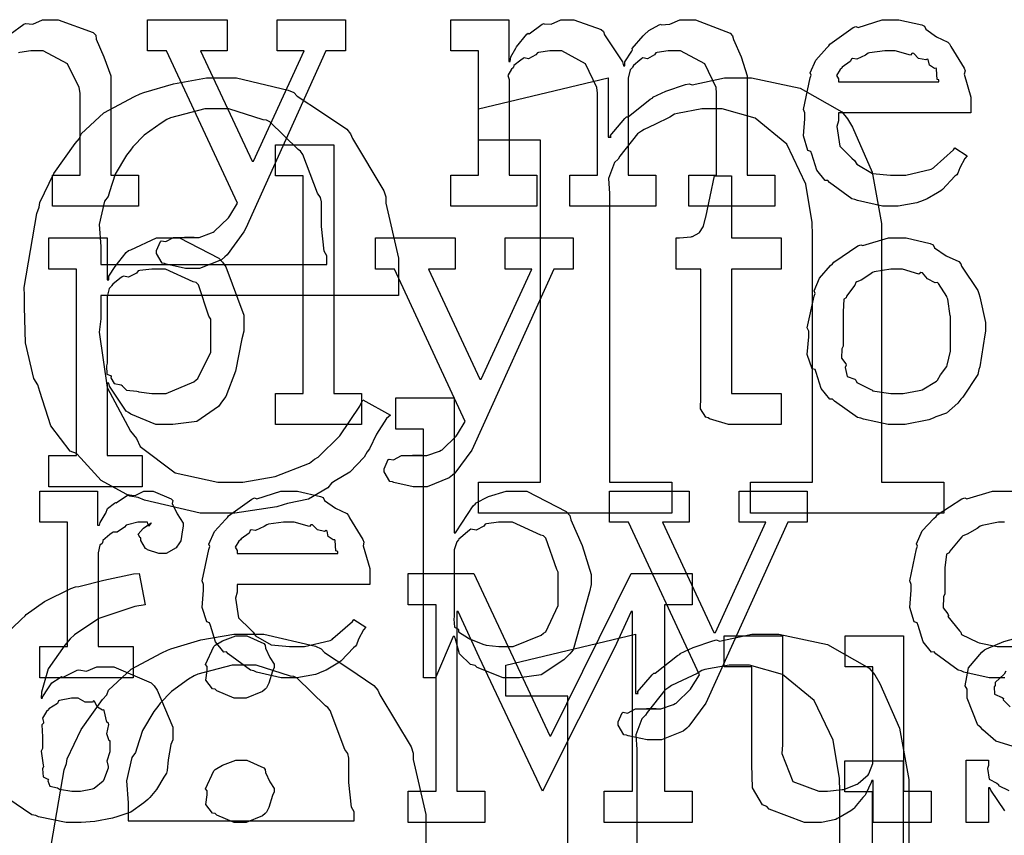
# Model space of a CAD drawing. Extents: x 0 to 8.5, y 0 to 11.
# Tile 262 of 379: x 2.222 to 2.662, y 6.852 to 7.217. Entities that reach past the tile are written whole.
import ezdxf

# ---------------------------------------------------------------- set-up
doc = ezdxf.new("R2010")
doc.units = 0
doc.layers.get('0').update_dxf_attribs({"linetype": 'CONTINUOUS'})

msp = doc.modelspace()

# ---------------------------------------------------------------- linework, layer by layer
at = {"color": 0}
for points in [[(2.21783, 7.21007), (2.2239, 7.21451), (2.22461, 7.21479), (2.22461, 7.21479), (2.22786, 7.21457), (2.23226, 7.21653), (2.23372, 7.21653), (2.23931, 7.21653), (2.25493, 7.21078), (2.25608, 7.20958), (2.25618, 7.20785), (2.2596, 7.19997), (2.26281, 7.1914), (2.26281, 7.18853), (2.26281, 7.14708), (2.27518, 7.14708), (2.27518, 7.13319), (2.23676, 7.13319), (2.23676, 7.14708), (2.24914, 7.14708), (2.24914, 7.18375), (2.24869, 7.18619), (2.24343, 7.19683), (2.23253, 7.20264), (2.22894, 7.20264), (2.22711, 7.20264), (2.22217, 7.20193), (2.22157, 7.20176)], [(2.66222, 6.92258), (2.6595, 6.92258), (2.6595, 6.92258), (2.65533, 6.92258), (2.64399, 6.92513), (2.64279, 6.92562), (2.64139, 6.92589), (2.63146, 6.93321), (2.63064, 6.93408), (2.62944, 6.93403), (2.62571, 6.93864), (2.62349, 6.94586), (2.62304, 6.9471), (2.62181, 6.94749), (2.61979, 6.954), (2.62044, 6.96169), (2.62044, 6.96425), (2.61979, 6.96588), (2.62278, 6.98014), (2.62326, 6.98139), (2.62283, 6.98242), (2.62537, 6.98822), (2.63058, 6.99376), (2.63151, 6.99463), (2.632, 6.99533), (2.64307, 7.00244), (2.64432, 7.00288), (2.64524, 7.0025), (2.65674, 7.00592), (2.6606, 7.00592), (2.66596, 7.00592)], [(2.66211, 6.99203), (2.6594, 6.99203), (2.65207, 6.99061), (2.65126, 6.99029), (2.6499, 6.98926), (2.64546, 6.98671), (2.6435, 6.98594), (2.64301, 6.98551), (2.64219, 6.98443), (2.63769, 6.97906), (2.63738, 6.97835), (2.63612, 6.97771), (2.63542, 6.97168), (2.63542, 6.96967), (2.63542, 6.96013), (2.63482, 6.95876), (2.63471, 6.95378), (2.63683, 6.95111), (2.63715, 6.95036), (2.63672, 6.94987), (2.64199, 6.94353), (2.64258, 6.94299), (2.64296, 6.94194), (2.65001, 6.93853), (2.65082, 6.93821), (2.65082, 6.93815), (2.65881, 6.93647), (2.66146, 6.93647), (2.66547, 6.93647)], [(2.21436, 6.94054), (2.22282, 6.94879), (2.22444, 6.95019), (2.22493, 6.9509), (2.23318, 6.9566), (2.24485, 6.96246), (2.24701, 6.96322), (2.24854, 6.96338), (2.25971, 6.9661), (2.27289, 6.96892), (2.27544, 6.96907), (2.27806, 6.95518), (2.27349, 6.95443), (2.25743, 6.94911), (2.24658, 6.94179), (2.24463, 6.94), (2.24219, 6.93718), (2.23475, 6.92649), (2.23182, 6.91618), (2.23161, 6.91351), (2.23226, 6.91351), (2.23204, 6.91368), (2.23492, 6.91808), (2.23529, 6.91851), (2.23529, 6.91851), (2.23643, 6.92036), (2.24018, 6.92275), (2.24072, 6.92307), (2.24115, 6.92264), (2.24778, 6.92594), (2.24854, 6.92611), (2.24854, 6.92606), (2.25185, 6.92551), (2.25651, 6.9274), (2.25808, 6.9274), (2.26411, 6.9274), (2.28082, 6.92036), (2.28217, 6.91894), (2.28342, 6.9171), (2.29042, 6.90044), (2.29042, 6.89486), (2.28961, 6.89279), (2.28847, 6.88596), (2.28803, 6.88108), (2.2876, 6.87989), (2.28651, 6.8781), (2.28321, 6.87261), (2.28022, 6.86903), (2.27935, 6.86817), (2.2775, 6.86664), (2.27165, 6.86257), (2.26719, 6.86106), (2.2659, 6.86057), (2.26346, 6.85992), (2.25558, 6.85829), (2.24946, 6.85796), (2.24744, 6.85796), (2.24744, 6.85796), (2.24289, 6.85796), (2.23053, 6.86051), (2.22922, 6.861), (2.22754, 6.86128), (2.21669, 6.8686)], [(2.23622, 6.84847), (2.24192, 6.8814), (2.243, 6.88433), (2.24328, 6.88633), (2.24951, 6.89942), (2.25906, 6.91282), (2.26101, 6.91493), (2.26178, 6.91704), (2.27181, 6.92638), (2.28554, 6.93375), (2.28814, 6.9349), (2.28965, 6.93554), (2.303, 6.93946), (2.31771, 6.94206), (2.32264, 6.94206), (2.33117, 6.94206), (2.35422, 6.93664), (2.35672, 6.93554), (2.35824, 6.93386), (2.36908, 6.92676), (2.38037, 6.91911), (2.38211, 6.9171), (2.38303, 6.91493), (2.39703, 6.89165), (2.39794, 6.88889), (2.39789, 6.88601), (2.4036, 6.86149), (2.4036, 6.85331), (2.4036, 6.84483)], [(2.46701, 6.7615), (2.46701, 6.91428), (2.43924, 6.91428), (2.43924, 6.92817), (2.49718, 6.94206), (2.49718, 6.91558), (2.49849, 6.91558), (2.49815, 6.91624), (2.50467, 6.92393), (2.50543, 6.92469), (2.50608, 6.92464), (2.51594, 6.93257), (2.51714, 6.93317), (2.51719, 6.93343), (2.523, 6.93608), (2.53185, 6.93907), (2.53342, 6.93946), (2.53483, 6.93896), (2.54921, 6.94206), (2.55404, 6.94206), (2.56125, 6.94206), (2.58296, 6.9375), (2.60161, 6.92686), (2.60417, 6.92383), (2.60644, 6.92003), (2.61518, 6.90001), (2.61936, 6.87706), (2.61936, 6.86936), (2.61936, 6.7615)], [(2.66743, 6.89139), (2.65831, 6.89421), (2.6525, 6.89925), (2.65147, 6.90028), (2.65022, 6.90132), (2.6454, 6.91342), (2.6454, 6.91743), (2.64453, 6.919), (2.64606, 6.92697), (2.65192, 6.93397), (2.65321, 6.935), (2.65414, 6.93544), (2.66174, 6.93881), (2.67096, 6.94129)], [(2.58854, 6.7615), (2.58854, 6.87175), (2.58843, 6.8775), (2.5855, 6.89464), (2.57699, 6.91243), (2.56293, 6.92404), (2.54812, 6.92817), (2.54318, 6.92817), (2.53911, 6.92817), (2.52821, 6.92622), (2.52692, 6.92578), (2.52479, 6.92449), (2.51801, 6.92128), (2.51324, 6.91906), (2.51215, 6.91818), (2.51036, 6.91704), (2.50239, 6.90707), (2.50174, 6.90582), (2.50011, 6.90419), (2.49735, 6.89708), (2.49783, 6.89046), (2.49783, 6.88824), (2.49783, 6.7615)], [(2.66276, 6.92546), (2.66194, 6.92415), (2.65799, 6.92042), (2.65799, 6.91917), (2.6575, 6.91851), (2.65771, 6.91525), (2.66103, 6.91374), (2.66168, 6.91331), (2.66146, 6.91265), (2.66465, 6.90956)], [(2.60319, 6.82536), (2.60319, 6.87158), (2.59082, 6.87158), (2.59082, 6.88547), (2.61686, 6.88547), (2.61686, 6.77436)], [(2.66222, 6.86317), (2.65593, 6.8724), (2.6556, 6.87337), (2.65494, 6.87337), (2.65494, 6.85796), (2.64497, 6.85796), (2.64497, 6.88574), (2.65494, 6.88574), (2.65494, 6.88336), (2.65451, 6.882), (2.65528, 6.87722), (2.65875, 6.87543), (2.6595, 6.87489), (2.6594, 6.87446), (2.66411, 6.87224)]]:
    msp.add_lwpolyline(points, dxfattribs=at)
for points in [[(2.29921, 7.10542), (2.29611, 7.10542), (2.28749, 7.10726), (2.28683, 7.10758), (2.28569, 7.10775), (2.28315, 7.11203), (2.28315, 7.11344), (2.28315, 7.11344), (2.28494, 7.11751), (2.28532, 7.11778), (2.28532, 7.11778), (2.28733, 7.1174), (2.29085, 7.11931), (2.29204, 7.11931), (2.29204, 7.11931), (2.29644, 7.11931), (2.2979, 7.11931), (2.2979, 7.11931), (2.30007, 7.11931), (2.30007, 7.11931), (2.29969, 7.11931), (2.29883, 7.11931), (2.29856, 7.11931), (2.29785, 7.11931), (2.29622, 7.11931), (2.29574, 7.11931), (2.29682, 7.11931), (2.29926, 7.11931), (2.30007, 7.11931), (2.30219, 7.11931), (2.30783, 7.12131), (2.30854, 7.12169), (2.30903, 7.12185), (2.31538, 7.12804), (2.31592, 7.12885), (2.31939, 7.1345), (2.28771, 7.20264), (2.27924, 7.20264), (2.27924, 7.21653), (2.31483, 7.21653), (2.31483, 7.20264), (2.3029, 7.20264), (2.3259, 7.15338), (2.32656, 7.15338), (2.34912, 7.20264), (2.33718, 7.20264), (2.33718, 7.21653), (2.36757, 7.21653), (2.36757, 7.20264), (2.35889, 7.20264), (2.32308, 7.12343), (2.32226, 7.12181), (2.31472, 7.11149), (2.31375, 7.11063), (2.31218, 7.10932), (2.3024, 7.10542), (2.29921, 7.10542)], [(2.41476, 7.14708), (2.42714, 7.14708), (2.42714, 7.20264), (2.41476, 7.20264), (2.41476, 7.21653), (2.4406, 7.21653), (2.4406, 7.19786), (2.44125, 7.19786), (2.44125, 7.19786), (2.44151, 7.19997), (2.44374, 7.20383), (2.44407, 7.20438), (2.44401, 7.20443), (2.44874, 7.21001), (2.44928, 7.21044), (2.44965, 7.21029), (2.45557, 7.21457), (2.45622, 7.21479), (2.45622, 7.21474), (2.45953, 7.21457), (2.46386, 7.21653), (2.46533, 7.21653), (2.46972, 7.21653), (2.48182, 7.21218), (2.48292, 7.21132), (2.4834, 7.20979), (2.49137, 7.19764), (2.49181, 7.1959), (2.49246, 7.1959), (2.49246, 7.19769), (2.49556, 7.20253), (2.49593, 7.20307), (2.49576, 7.20367), (2.5006, 7.20931), (2.50114, 7.20979), (2.50114, 7.20979), (2.50315, 7.21164), (2.50782, 7.21431), (2.50851, 7.21457), (2.50868, 7.21419), (2.51253, 7.21457), (2.51699, 7.21653), (2.5185, 7.21653), (2.52403, 7.21653), (2.53956, 7.21056), (2.54064, 7.20936), (2.54096, 7.20768), (2.54438, 7.19987), (2.54715, 7.1914), (2.54715, 7.18853), (2.54715, 7.14708), (2.55951, 7.14708), (2.55951, 7.13319), (2.52111, 7.13319), (2.52111, 7.14708), (2.53347, 7.14708), (2.53347, 7.18375), (2.53331, 7.18619), (2.52826, 7.19683), (2.51736, 7.20264), (2.51372, 7.20264), (2.51187, 7.20264), (2.50694, 7.20193), (2.50635, 7.20176), (2.50575, 7.2009), (2.50265, 7.19906), (2.50049, 7.19943), (2.50006, 7.19917), (2.49914, 7.1984), (2.49636, 7.19607), (2.49588, 7.19532), (2.49571, 7.19504), (2.4949, 7.19412), (2.49397, 7.19043), (2.49397, 7.18918), (2.49397, 7.14708), (2.50635, 7.14708), (2.50635, 7.13319), (2.46793, 7.13319), (2.46793, 7.14708), (2.48031, 7.14708), (2.48031, 7.18375), (2.47993, 7.18619), (2.47483, 7.19683), (2.46425, 7.20264), (2.46078, 7.20264), (2.45893, 7.20264), (2.45394, 7.20193), (2.4534, 7.20176), (2.45264, 7.2009), (2.44937, 7.19906), (2.44749, 7.19943), (2.4471, 7.19917), (2.44601, 7.1984), (2.44293, 7.19607), (2.44265, 7.19526), (2.44254, 7.19504), (2.44179, 7.19439), (2.44021, 7.19163), (2.44081, 7.18983), (2.44081, 7.18918), (2.44081, 7.14708), (2.45318, 7.14708), (2.45318, 7.13319), (2.41476, 7.13319), (2.41476, 7.14708)], [(2.61176, 7.13319), (2.60764, 7.13319), (2.59646, 7.13574), (2.59526, 7.13624), (2.59386, 7.1365), (2.58393, 7.14382), (2.58311, 7.14469), (2.58192, 7.14464), (2.57818, 7.14925), (2.57596, 7.15647), (2.57553, 7.15771), (2.57428, 7.1581), (2.57226, 7.16461), (2.57292, 7.17231), (2.57292, 7.17486), (2.57226, 7.17643), (2.57525, 7.19054), (2.57574, 7.19179), (2.57531, 7.19282), (2.57775, 7.19846), (2.58268, 7.20394), (2.58356, 7.20481), (2.58404, 7.20557), (2.59451, 7.213), (2.59571, 7.21349), (2.59668, 7.21311), (2.60747, 7.21653), (2.61111, 7.21653), (2.6149, 7.21653), (2.62517, 7.21419), (2.62631, 7.21371), (2.62696, 7.21235), (2.63178, 7.20893), (2.63683, 7.20654), (2.63758, 7.20568), (2.63807, 7.20458), (2.6441, 7.19493), (2.64453, 7.19374), (2.64415, 7.19217), (2.64714, 7.18197), (2.64714, 7.17854), (2.64714, 7.17486), (2.58789, 7.17486), (2.58789, 7.17139), (2.58718, 7.16878), (2.58854, 7.16), (2.59386, 7.15468), (2.59506, 7.1536), (2.59608, 7.15196), (2.60308, 7.14789), (2.61122, 7.14708), (2.61393, 7.14708), (2.61806, 7.14708), (2.62939, 7.14979), (2.63043, 7.15033), (2.63064, 7.15067), (2.63938, 7.15836), (2.63997, 7.15924), (2.6454, 7.15576), (2.64442, 7.15457), (2.64214, 7.15039), (2.64128, 7.14794), (2.64085, 7.14729), (2.63986, 7.1466), (2.63439, 7.14068), (2.63368, 7.14014), (2.63217, 7.13921), (2.62761, 7.1365), (2.625, 7.13547), (2.62414, 7.13514), (2.62294, 7.13465), (2.61453, 7.13319), (2.61176, 7.13319)], [(2.58789, 7.18875), (2.63282, 7.18875), (2.63282, 7.18961), (2.63206, 7.18989), (2.63172, 7.19444), (2.63151, 7.19482), (2.63081, 7.19476), (2.62864, 7.19629), (2.62804, 7.19868), (2.62761, 7.19894), (2.6269, 7.19857), (2.62375, 7.19922), (2.62153, 7.20144), (2.62088, 7.20156), (2.62017, 7.20068), (2.61333, 7.20264), (2.61111, 7.20264), (2.60861, 7.20264), (2.60183, 7.20176), (2.60113, 7.20156), (2.60004, 7.20068), (2.59608, 7.19889), (2.59418, 7.19922), (2.59375, 7.19894), (2.59321, 7.19781), (2.58963, 7.19526), (2.58942, 7.19482), (2.58865, 7.19422), (2.58697, 7.19157), (2.58789, 7.19011), (2.58789, 7.18961), (2.58789, 7.18875)], [(2.31196, 6.9961), (2.30274, 6.9961), (2.27778, 7.0019), (2.27507, 7.00304), (2.27132, 7.00369), (2.25846, 7.01069), (2.24935, 7.02072), (2.2475, 7.02279), (2.24457, 7.02382), (2.23594, 7.03515), (2.23113, 7.0504), (2.23014, 7.05339), (2.2284, 7.05626), (2.22461, 7.07215), (2.22428, 7.08806), (2.22428, 7.09332), (2.22401, 7.09694), (2.22971, 7.12989), (2.23079, 7.13282), (2.23107, 7.13482), (2.23731, 7.14789), (2.24685, 7.16129), (2.24881, 7.16342), (2.24957, 7.16553), (2.2596, 7.17486), (2.27333, 7.18224), (2.27593, 7.18338), (2.27746, 7.18403), (2.29081, 7.18793), (2.3055, 7.19054), (2.31044, 7.19054), (2.31896, 7.19054), (2.34201, 7.18511), (2.34451, 7.18403), (2.34603, 7.18235), (2.35688, 7.17524), (2.36817, 7.16758), (2.3699, 7.16558), (2.37082, 7.16342), (2.38482, 7.14014), (2.38574, 7.13737), (2.38569, 7.1345), (2.39139, 7.10997), (2.39139, 7.10178), (2.39139, 7.09332), (2.25836, 7.09332), (2.25836, 7.0829), (2.25754, 7.07699), (2.26112, 7.05219), (2.27154, 7.03276), (2.27419, 7.02951), (2.27593, 7.02582), (2.2915, 7.01417), (2.31054, 7.00999), (2.31694, 7.00999), (2.32172, 7.00999), (2.33621, 7.01253), (2.35157, 7.0185), (2.35385, 7.02018), (2.35547, 7.02106), (2.36507, 7.03065), (2.37403, 7.04394), (2.37532, 7.04665), (2.38769, 7.03993), (2.3859, 7.03836), (2.38151, 7.03131), (2.37836, 7.02479), (2.37728, 7.02344), (2.37592, 7.02106), (2.36963, 7.01438), (2.36296, 7.01058), (2.36143, 7.00956), (2.35975, 7.00743), (2.35113, 7.00239), (2.34179, 7.00043), (2.33974, 6.99978), (2.33703, 6.99886), (2.31819, 6.9961), (2.31196, 6.9961)], [(2.42703, 7.00999), (2.45481, 7.00999), (2.45481, 7.16276), (2.42703, 7.16276), (2.42703, 7.17665), (2.48497, 7.19054), (2.48497, 7.16407), (2.48628, 7.16407), (2.48594, 7.16471), (2.49246, 7.17242), (2.49322, 7.17318), (2.49388, 7.17313), (2.50375, 7.18104), (2.50493, 7.18164), (2.50499, 7.18192), (2.51079, 7.18457), (2.51964, 7.18756), (2.52121, 7.18793), (2.52262, 7.18744), (2.537, 7.19054), (2.54183, 7.19054), (2.54904, 7.19054), (2.57075, 7.18599), (2.58942, 7.17535), (2.59196, 7.17231), (2.59424, 7.16851), (2.60297, 7.14849), (2.60715, 7.12554), (2.60715, 7.11783), (2.60715, 7.00999), (2.63493, 7.00999), (2.63493, 6.9961), (2.54856, 6.9961), (2.54856, 7.00999), (2.57633, 7.00999), (2.57633, 7.12022), (2.57622, 7.12597), (2.57329, 7.14312), (2.56478, 7.16092), (2.55072, 7.17253), (2.53592, 7.17665), (2.53097, 7.17665), (2.52692, 7.17665), (2.516, 7.17469), (2.51471, 7.17426), (2.51258, 7.17296), (2.50581, 7.16976), (2.50103, 7.16754), (2.49994, 7.16667), (2.49815, 7.16553), (2.49018, 7.15554), (2.48953, 7.15429), (2.4879, 7.15267), (2.48514, 7.14556), (2.48562, 7.13894), (2.48562, 7.13672), (2.48562, 7.00999), (2.5134, 7.00999), (2.5134, 6.9961), (2.42703, 6.9961), (2.42703, 7.00999)], [(2.25836, 7.10721), (2.35926, 7.10721), (2.35926, 7.11111), (2.35818, 7.11317), (2.35688, 7.12418), (2.35688, 7.13519), (2.35644, 7.13715), (2.35508, 7.139), (2.34853, 7.15636), (2.34754, 7.15776), (2.34646, 7.15853), (2.33388, 7.17085), (2.33236, 7.17165), (2.33083, 7.17176), (2.31554, 7.17665), (2.31044, 7.17665), (2.30479, 7.17665), (2.2895, 7.17269), (2.28788, 7.17188), (2.28532, 7.17036), (2.27761, 7.16493), (2.27268, 7.15972), (2.2716, 7.15821), (2.26975, 7.15597), (2.26471, 7.14757), (2.26215, 7.1396), (2.26161, 7.13758), (2.25999, 7.13542), (2.25754, 7.125), (2.25836, 7.11524), (2.25836, 7.11199), (2.25836, 7.10721)], [(2.33643, 7.04958), (2.34879, 7.04958), (2.34879, 7.14681), (2.33643, 7.14681), (2.33643, 7.16069), (2.36247, 7.16069), (2.36247, 7.04958), (2.37483, 7.04958), (2.37483, 7.03569), (2.33643, 7.03569), (2.33643, 7.04958)], [(2.54189, 7.03569), (2.53885, 7.03569), (2.53028, 7.03825), (2.52974, 7.03874), (2.52869, 7.03901), (2.52632, 7.04269), (2.52647, 7.0479), (2.52647, 7.04958), (2.52647, 7.10514), (2.5154, 7.10514), (2.5154, 7.11903), (2.51693, 7.11903), (2.51693, 7.11903), (2.52203, 7.11957), (2.52235, 7.11968), (2.52268, 7.11974), (2.52561, 7.12125), (2.52582, 7.12142), (2.52582, 7.12142), (2.52746, 7.12397), (2.52756, 7.12424), (2.52756, 7.12424), (2.52854, 7.12799), (2.52865, 7.12836), (2.53256, 7.14681), (2.54015, 7.14681), (2.54015, 7.11903), (2.56228, 7.11903), (2.56228, 7.10514), (2.54015, 7.10514), (2.54015, 7.04958), (2.56228, 7.04958), (2.56228, 7.03569), (2.56131, 7.03569), (2.55908, 7.03569), (2.55838, 7.03569), (2.55713, 7.03569), (2.55431, 7.03569), (2.55339, 7.03569), (2.55197, 7.03569), (2.54878, 7.03569), (2.54775, 7.03569), (2.54628, 7.03569), (2.54297, 7.03569), (2.54189, 7.03569)], [(2.23514, 7.02181), (2.2475, 7.02181), (2.2475, 7.10514), (2.23514, 7.10514), (2.23514, 7.11903), (2.26118, 7.11903), (2.26118, 7.10037), (2.26183, 7.10037), (2.26183, 7.10189), (2.26471, 7.10628), (2.26969, 7.11253), (2.27072, 7.11339), (2.27165, 7.11367), (2.28315, 7.11903), (2.287, 7.11903), (2.2934, 7.11903), (2.31099, 7.11003), (2.31261, 7.10818), (2.31413, 7.10618), (2.32215, 7.08458), (2.32215, 7.07736), (2.32129, 7.074), (2.31842, 7.05951), (2.31418, 7.04818), (2.31261, 7.04633), (2.31093, 7.04368), (2.30126, 7.03706), (2.29053, 7.03569), (2.287, 7.03569), (2.28293, 7.03569), (2.27175, 7.04025), (2.27072, 7.04113), (2.26964, 7.04161), (2.26226, 7.0529), (2.26183, 7.05414), (2.26118, 7.05414), (2.26118, 7.02181), (2.27681, 7.02181), (2.27681, 7.00792), (2.23514, 7.00792), (2.23514, 7.02181)], [(2.40099, 7.00792), (2.39789, 7.00792), (2.38926, 7.00976), (2.38861, 7.0101), (2.38747, 7.01025), (2.38493, 7.01454), (2.38493, 7.01594), (2.38493, 7.01594), (2.38672, 7.02001), (2.3871, 7.02029), (2.3871, 7.02029), (2.38911, 7.01992), (2.39264, 7.02181), (2.39382, 7.02181), (2.39382, 7.02181), (2.39822, 7.02181), (2.39968, 7.02181), (2.39968, 7.02181), (2.40186, 7.02181), (2.40186, 7.02181), (2.40147, 7.02181), (2.40061, 7.02181), (2.40033, 7.02181), (2.39962, 7.02181), (2.398, 7.02181), (2.39751, 7.02181), (2.3986, 7.02181), (2.40104, 7.02181), (2.40186, 7.02181), (2.40397, 7.02181), (2.40961, 7.02382), (2.41032, 7.02419), (2.41081, 7.02436), (2.41715, 7.03054), (2.41769, 7.03136), (2.42117, 7.037), (2.38949, 7.10514), (2.38103, 7.10514), (2.38103, 7.11903), (2.41661, 7.11903), (2.41661, 7.10514), (2.40468, 7.10514), (2.42768, 7.05588), (2.42833, 7.05588), (2.4509, 7.10514), (2.43896, 7.10514), (2.43896, 7.11903), (2.46935, 7.11903), (2.46935, 7.10514), (2.46067, 7.10514), (2.42486, 7.02593), (2.42404, 7.02431), (2.4165, 7.014), (2.41553, 7.01313), (2.41396, 7.01183), (2.40419, 7.00792), (2.40099, 7.00792)], [(2.61415, 7.03569), (2.61008, 7.03569), (2.59907, 7.03808), (2.59787, 7.03851), (2.59636, 7.03879), (2.58615, 7.04611), (2.58529, 7.04699), (2.58399, 7.04699), (2.58024, 7.05171), (2.5779, 7.05897), (2.57747, 7.06022), (2.57622, 7.0606), (2.574, 7.067), (2.57465, 7.07482), (2.57465, 7.07736), (2.574, 7.07894), (2.57699, 7.09304), (2.57747, 7.09429), (2.57704, 7.09538), (2.57949, 7.10113), (2.58442, 7.10667), (2.58529, 7.10753), (2.58578, 7.10829), (2.59663, 7.11556), (2.59787, 7.116), (2.59885, 7.11561), (2.61029, 7.11903), (2.61415, 7.11903), (2.61817, 7.11903), (2.62896, 7.11654), (2.63021, 7.116), (2.63081, 7.11464), (2.63601, 7.11111), (2.64171, 7.10851), (2.64258, 7.10753), (2.6429, 7.10644), (2.65013, 7.0956), (2.65061, 7.09429), (2.6511, 7.09278), (2.65365, 7.08122), (2.65365, 7.07736), (2.65338, 7.07579), (2.6511, 7.06153), (2.65061, 7.06022), (2.65013, 7.05811), (2.64344, 7.04796), (2.64258, 7.04699), (2.64128, 7.04525), (2.63618, 7.04075), (2.6314, 7.03907), (2.63021, 7.03851), (2.62831, 7.03782), (2.61768, 7.03569), (2.61415, 7.03569)], [(2.2831, 7.04958), (2.28754, 7.04958), (2.29981, 7.05469), (2.30089, 7.05567), (2.30171, 7.05621), (2.3074, 7.06803), (2.3074, 7.07194), (2.3074, 7.08279), (2.30658, 7.08404), (2.30197, 7.0981), (2.30089, 7.09907), (2.29958, 7.09944), (2.28722, 7.10514), (2.2831, 7.10514), (2.28108, 7.10514), (2.27572, 7.10444), (2.27507, 7.10428), (2.27425, 7.10335), (2.27067, 7.10157), (2.26839, 7.10194), (2.2679, 7.10167), (2.26682, 7.10086), (2.26361, 7.09842), (2.26307, 7.0976), (2.26292, 7.09733), (2.26204, 7.09646), (2.26118, 7.09289), (2.26118, 7.09169), (2.26118, 7.06304), (2.26085, 7.06196), (2.26096, 7.05826), (2.26264, 7.05761), (2.26292, 7.05718), (2.26275, 7.05653), (2.26426, 7.05404), (2.26736, 7.05339), (2.2679, 7.05306), (2.26785, 7.053), (2.26986, 7.05111), (2.27442, 7.05062), (2.27507, 7.05046), (2.27528, 7.05024), (2.28114, 7.04958), (2.2831, 7.04958)], [(2.61415, 7.04958), (2.61681, 7.04958), (2.62403, 7.05089), (2.62478, 7.05111), (2.62532, 7.05126), (2.63167, 7.05501), (2.63217, 7.05544), (2.63217, 7.05544), (2.63351, 7.05794), (2.63629, 7.06158), (2.6365, 7.06218), (2.6365, 7.06218), (2.63803, 7.06853), (2.63803, 7.07064), (2.63803, 7.0841), (2.63786, 7.08431), (2.63672, 7.09174), (2.6365, 7.09233), (2.63629, 7.09293), (2.63265, 7.09864), (2.63217, 7.09907), (2.63108, 7.09896), (2.62765, 7.10075), (2.62554, 7.1034), (2.62478, 7.10363), (2.62381, 7.10286), (2.61654, 7.10514), (2.61415, 7.10514), (2.61139, 7.10514), (2.60385, 7.10389), (2.60308, 7.10363), (2.60194, 7.10265), (2.59799, 7.10021), (2.59608, 7.0995), (2.59571, 7.09907), (2.59517, 7.09799), (2.59158, 7.09299), (2.59136, 7.09233), (2.59028, 7.09164), (2.59006, 7.08599), (2.59006, 7.0841), (2.59006, 7.07064), (2.58946, 7.06956), (2.58925, 7.06538), (2.59115, 7.06282), (2.59136, 7.06218), (2.59093, 7.06114), (2.59185, 7.05707), (2.59521, 7.05599), (2.59571, 7.05544), (2.59614, 7.05453), (2.60232, 7.05138), (2.60308, 7.05111), (2.60314, 7.05072), (2.61139, 7.04958), (2.61415, 7.04958)], [(2.44222, 6.92258), (2.43804, 6.92258), (2.42654, 6.92714), (2.42551, 6.928), (2.42356, 6.92844), (2.41857, 6.93332), (2.41683, 6.93978), (2.41639, 6.94103), (2.41575, 6.94103), (2.40793, 6.92258), (2.4025, 6.92258), (2.4025, 7.03369), (2.39014, 7.03369), (2.39014, 7.04758), (2.41618, 7.04758), (2.41618, 6.98725), (2.41683, 6.98725), (2.41704, 6.98779), (2.42469, 6.9994), (2.42572, 7.00028), (2.42578, 7.00054), (2.43147, 7.00347), (2.43951, 7.00592), (2.44222, 7.00592), (2.44862, 7.00592), (2.46619, 6.9969), (2.46783, 6.99507), (2.46838, 6.99306), (2.47342, 6.98167), (2.47738, 6.96864), (2.47738, 6.96425), (2.47667, 6.96089), (2.4694, 6.93506), (2.46783, 6.93321), (2.46517, 6.93056), (2.45508, 6.92393), (2.44542, 6.92258), (2.44222, 6.92258)], [(2.23107, 6.93647), (2.24343, 6.93647), (2.24343, 6.99203), (2.23107, 6.99203), (2.23107, 7.00592), (2.25689, 7.00592), (2.25689, 6.99072), (2.25776, 6.99072), (2.25776, 6.99072), (2.25808, 6.99192), (2.26025, 6.99571), (2.26058, 6.99615), (2.26058, 6.99615), (2.26129, 6.99815), (2.26449, 7.0006), (2.26492, 7.00092), (2.26519, 7.00065), (2.27024, 7.00418), (2.27078, 7.00439), (2.27078, 7.00429), (2.27371, 7.00401), (2.2775, 7.00592), (2.27881, 7.00592), (2.28174, 7.00592), (2.28976, 7.0025), (2.29053, 7.00179), (2.29025, 7.00043), (2.29237, 6.99576), (2.29508, 6.99169), (2.29508, 6.99029), (2.29486, 6.98867), (2.29406, 6.98372), (2.29292, 6.98193), (2.29249, 6.98139), (2.29204, 6.98058), (2.28749, 6.97814), (2.28597, 6.97814), (2.28418, 6.97814), (2.27924, 6.97976), (2.27881, 6.98008), (2.27832, 6.98025), (2.27621, 6.98389), (2.27621, 6.98508), (2.27593, 6.98508), (2.27507, 6.98671), (2.27729, 6.98921), (2.2775, 6.98942), (2.27746, 6.98942), (2.2774, 6.98942), (2.28043, 6.99154), (2.28076, 6.9916), (2.28076, 6.99181), (2.28065, 6.99143), (2.27968, 6.99029), (2.27919, 6.99203), (2.27903, 6.99203), (2.27843, 6.99203), (2.27707, 6.99203), (2.27664, 6.99203), (2.2749, 6.99203), (2.27024, 6.99094), (2.26969, 6.99072), (2.26893, 6.98981), (2.26568, 6.98763), (2.26378, 6.98757), (2.2634, 6.98725), (2.26232, 6.98649), (2.25922, 6.98394), (2.259, 6.98281), (2.25885, 6.98247), (2.25792, 6.98178), (2.25711, 6.9784), (2.25711, 6.97726), (2.25711, 6.93647), (2.27274, 6.93647), (2.27274, 6.92258), (2.23107, 6.92258), (2.23107, 6.93647)], [(2.3431, 6.92258), (2.33897, 6.92258), (2.32781, 6.92513), (2.32661, 6.92562), (2.32519, 6.92589), (2.31526, 6.93321), (2.31446, 6.93408), (2.31326, 6.93403), (2.30951, 6.93864), (2.30729, 6.94586), (2.30686, 6.9471), (2.30561, 6.94749), (2.3036, 6.954), (2.30425, 6.96169), (2.30425, 6.96425), (2.3036, 6.96582), (2.30658, 6.97993), (2.30707, 6.98118), (2.30664, 6.98221), (2.30908, 6.98785), (2.31401, 6.99333), (2.31489, 6.99419), (2.31538, 6.99496), (2.32585, 7.00239), (2.32704, 7.00288), (2.32801, 7.0025), (2.33882, 7.00592), (2.34244, 7.00592), (2.34625, 7.00592), (2.3565, 7.00358), (2.35764, 7.0031), (2.35829, 7.00174), (2.36313, 6.99832), (2.36817, 6.99593), (2.36893, 6.99507), (2.36942, 6.99397), (2.37543, 6.98432), (2.37588, 6.98313), (2.37549, 6.98156), (2.37847, 6.97136), (2.37847, 6.96793), (2.37847, 6.96425), (2.31922, 6.96425), (2.31922, 6.96078), (2.31853, 6.95817), (2.31988, 6.94938), (2.32519, 6.94407), (2.32639, 6.94299), (2.32742, 6.94135), (2.33442, 6.93728), (2.34256, 6.93647), (2.34526, 6.93647), (2.34939, 6.93647), (2.36074, 6.93918), (2.36176, 6.93972), (2.36199, 6.94006), (2.37071, 6.94775), (2.37131, 6.94862), (2.37674, 6.94515), (2.37576, 6.94396), (2.37349, 6.93978), (2.37261, 6.93733), (2.37218, 6.93668), (2.37121, 6.93599), (2.36572, 6.93007), (2.36501, 6.92953), (2.3635, 6.9286), (2.35894, 6.92589), (2.35633, 6.92486), (2.35547, 6.92453), (2.35428, 6.92404), (2.34586, 6.92258), (2.3431, 6.92258)], [(2.50558, 6.89481), (2.5025, 6.89481), (2.49388, 6.89665), (2.49322, 6.89697), (2.49208, 6.89714), (2.48953, 6.90142), (2.48953, 6.90283), (2.48953, 6.90283), (2.49132, 6.9069), (2.49169, 6.90717), (2.49169, 6.90717), (2.49371, 6.90679), (2.49724, 6.90869), (2.49843, 6.90869), (2.49843, 6.90869), (2.50282, 6.90869), (2.50429, 6.90869), (2.50429, 6.90869), (2.50646, 6.90869), (2.50646, 6.90869), (2.50608, 6.90869), (2.50521, 6.90869), (2.50493, 6.90869), (2.50424, 6.90869), (2.50261, 6.90869), (2.50211, 6.90869), (2.50319, 6.90869), (2.50564, 6.90869), (2.50646, 6.90869), (2.50857, 6.90869), (2.51421, 6.91069), (2.51492, 6.91108), (2.5154, 6.91124), (2.52175, 6.91743), (2.52229, 6.91824), (2.52576, 6.92389), (2.49408, 6.99203), (2.48562, 6.99203), (2.48562, 7.00592), (2.52121, 7.00592), (2.52121, 6.99203), (2.50928, 6.99203), (2.53228, 6.94276), (2.53293, 6.94276), (2.5555, 6.99203), (2.54357, 6.99203), (2.54357, 7.00592), (2.57394, 7.00592), (2.57394, 6.99203), (2.56526, 6.99203), (2.52946, 6.91282), (2.52865, 6.91118), (2.52111, 6.90088), (2.52013, 6.90001), (2.51856, 6.89871), (2.50879, 6.89481), (2.50558, 6.89481)], [(2.31922, 6.97814), (2.36415, 6.97814), (2.36415, 6.979), (2.36339, 6.97928), (2.36307, 6.98383), (2.36285, 6.98421), (2.36214, 6.98415), (2.35997, 6.98568), (2.35938, 6.98807), (2.35894, 6.98833), (2.35824, 6.98796), (2.35508, 6.98861), (2.35286, 6.99083), (2.35221, 6.99094), (2.35151, 6.99007), (2.34467, 6.99203), (2.34244, 6.99203), (2.33996, 6.99203), (2.33317, 6.99115), (2.33247, 6.99094), (2.33137, 6.99007), (2.32742, 6.98828), (2.32553, 6.98861), (2.32508, 6.98833), (2.32454, 6.98719), (2.32096, 6.98465), (2.32075, 6.98421), (2.31999, 6.98361), (2.31831, 6.98096), (2.31922, 6.97949), (2.31922, 6.979), (2.31922, 6.97814)], [(2.4381, 6.93647), (2.4426, 6.93647), (2.45503, 6.94157), (2.45611, 6.94254), (2.45714, 6.94308), (2.46263, 6.95492), (2.46263, 6.95882), (2.46263, 6.96967), (2.46203, 6.97092), (2.45719, 6.98497), (2.45611, 6.98594), (2.45497, 6.98633), (2.44228, 6.99203), (2.4381, 6.99203), (2.43608, 6.99203), (2.43072, 6.99132), (2.43007, 6.99115), (2.42942, 6.99024), (2.42606, 6.98844), (2.42361, 6.98888), (2.42312, 6.98856), (2.42215, 6.98774), (2.41917, 6.98529), (2.41835, 6.98454), (2.41812, 6.98421), (2.41743, 6.98335), (2.41618, 6.97976), (2.41618, 6.97857), (2.41618, 6.94993), (2.41601, 6.94879), (2.41635, 6.94515), (2.41781, 6.94444), (2.41812, 6.94407), (2.41808, 6.94308), (2.42258, 6.94026), (2.42312, 6.93994), (2.42312, 6.93994), (2.42942, 6.9375), (2.43007, 6.93733), (2.43056, 6.93712), (2.43619, 6.93647), (2.4381, 6.93647)], [(2.39561, 6.87185), (2.40821, 6.87185), (2.40821, 6.95518), (2.39561, 6.95518), (2.39561, 6.96907), (2.42492, 6.96907), (2.45899, 6.8966), (2.45942, 6.8966), (2.49522, 6.96907), (2.52257, 6.96907), (2.52257, 6.95518), (2.51019, 6.95518), (2.51019, 6.87185), (2.52257, 6.87185), (2.52257, 6.85796), (2.48329, 6.85796), (2.48329, 6.87185), (2.49588, 6.87185), (2.49588, 6.95215), (2.49522, 6.95215), (2.48785, 6.93587), (2.45574, 6.87185), (2.42731, 6.93175), (2.41797, 6.95215), (2.41732, 6.95215), (2.41732, 6.87185), (2.4299, 6.87185), (2.4299, 6.85796), (2.39561, 6.85796), (2.39561, 6.87185)], [(2.32075, 6.91351), (2.31793, 6.91351), (2.31011, 6.91678), (2.30946, 6.91743), (2.30821, 6.91769), (2.30518, 6.92144), (2.30578, 6.92578), (2.30578, 6.92719), (2.30578, 6.92763), (2.30507, 6.92854), (2.30881, 6.93653), (2.30946, 6.93718), (2.30946, 6.93718), (2.31267, 6.93907), (2.31868, 6.94129), (2.32075, 6.94129), (2.32351, 6.94129), (2.33117, 6.93788), (2.33182, 6.93718), (2.33188, 6.93582), (2.33388, 6.93164), (2.33572, 6.92865), (2.33572, 6.92763), (2.33572, 6.92719), (2.33496, 6.92551), (2.33339, 6.92019), (2.33231, 6.91803), (2.33182, 6.91743), (2.33062, 6.91644), (2.32319, 6.91351), (2.32075, 6.91351)], [(2.57829, 6.85796), (2.57269, 6.85796), (2.55701, 6.86393), (2.55593, 6.86513), (2.55393, 6.86578), (2.54958, 6.87343), (2.54921, 6.88385), (2.54921, 6.88726), (2.54921, 6.9274), (2.53683, 6.9274), (2.53683, 6.94129), (2.56287, 6.94129), (2.56287, 6.89268), (2.56261, 6.88867), (2.56749, 6.87619), (2.57915, 6.87185), (2.58306, 6.87185), (2.58306, 6.87185), (2.58963, 6.87261), (2.59022, 6.87272), (2.5906, 6.87283), (2.59625, 6.87506), (2.59674, 6.87532), (2.59674, 6.87532), (2.60118, 6.87924), (2.60151, 6.87967), (2.60151, 6.87967), (2.60325, 6.88422), (2.60325, 6.88574), (2.60325, 6.9274), (2.59088, 6.9274), (2.59088, 6.94129), (2.61692, 6.94129), (2.61692, 6.87185), (2.62929, 6.87185), (2.62929, 6.85796), (2.60346, 6.85796), (2.60346, 6.87663), (2.60281, 6.87663), (2.60254, 6.87576), (2.6001, 6.87071), (2.59978, 6.87011), (2.59874, 6.86903), (2.59581, 6.86546), (2.59489, 6.86436), (2.59457, 6.86404), (2.59343, 6.86312), (2.58806, 6.86003), (2.5874, 6.85969), (2.58669, 6.85926), (2.58035, 6.85796), (2.57829, 6.85796)], [(2.27056, 6.85872), (2.37147, 6.85872), (2.37147, 6.86263), (2.37039, 6.86469), (2.36908, 6.87571), (2.36908, 6.88672), (2.36865, 6.88867), (2.36729, 6.89051), (2.36074, 6.90788), (2.35975, 6.90929), (2.35867, 6.91004), (2.34608, 6.92236), (2.34457, 6.92318), (2.34304, 6.92329), (2.32775, 6.92817), (2.32264, 6.92817), (2.317, 6.92817), (2.30171, 6.92421), (2.30007, 6.92339), (2.29753, 6.92188), (2.28982, 6.91644), (2.28489, 6.91124), (2.28381, 6.90972), (2.28196, 6.9075), (2.27692, 6.89908), (2.27436, 6.89111), (2.27382, 6.88911), (2.27219, 6.88693), (2.26975, 6.87651), (2.27056, 6.86675), (2.27056, 6.8635), (2.27056, 6.85872)], [(2.24724, 6.87185), (2.24918, 6.87185), (2.25456, 6.87294), (2.25504, 6.87315), (2.25537, 6.87326), (2.25933, 6.87646), (2.2596, 6.87685), (2.2596, 6.87685), (2.26167, 6.88238), (2.26178, 6.88292), (2.26178, 6.88292), (2.26112, 6.88542), (2.26243, 6.8896), (2.26243, 6.89094), (2.26243, 6.89442), (2.26204, 6.89442), (2.26101, 6.89746), (2.26187, 6.90169), (2.26178, 6.90224), (2.26096, 6.90267), (2.25987, 6.90793), (2.2596, 6.90831), (2.25906, 6.90815), (2.25683, 6.9095), (2.25553, 6.912), (2.25504, 6.91222), (2.25461, 6.91174), (2.25136, 6.91162), (2.24826, 6.91351), (2.24724, 6.91351), (2.24528, 6.91351), (2.2399, 6.91243), (2.23942, 6.91222), (2.23888, 6.91103), (2.23508, 6.90875), (2.23486, 6.90831), (2.23406, 6.9075), (2.23232, 6.90451), (2.23275, 6.90278), (2.23269, 6.90224), (2.23199, 6.90147), (2.23226, 6.89621), (2.23226, 6.89442), (2.23226, 6.89094), (2.23167, 6.88981), (2.23258, 6.88357), (2.23269, 6.88292), (2.23232, 6.88189), (2.23258, 6.87831), (2.2346, 6.87728), (2.23486, 6.87685), (2.2346, 6.87651), (2.23551, 6.87414), (2.23888, 6.87337), (2.23942, 6.87315), (2.23986, 6.87283), (2.24539, 6.87185), (2.24724, 6.87185)], [(2.32075, 6.85796), (2.31793, 6.85796), (2.31011, 6.86122), (2.30946, 6.86187), (2.30821, 6.86214), (2.30518, 6.86589), (2.30578, 6.87022), (2.30578, 6.87164), (2.30578, 6.87207), (2.30507, 6.87299), (2.30881, 6.88097), (2.30946, 6.88162), (2.30946, 6.88162), (2.31267, 6.88351), (2.31868, 6.88574), (2.32075, 6.88574), (2.32351, 6.88574), (2.33117, 6.88232), (2.33182, 6.88162), (2.33188, 6.88026), (2.33388, 6.87608), (2.33572, 6.8731), (2.33572, 6.87207), (2.33572, 6.87164), (2.33496, 6.86996), (2.33339, 6.86464), (2.33231, 6.86247), (2.33182, 6.86187), (2.33062, 6.86089), (2.32319, 6.85796), (2.32075, 6.85796)]]:
    msp.add_lwpolyline(points, close=True, dxfattribs=at)

doc.saveas('drawing.dxf')
